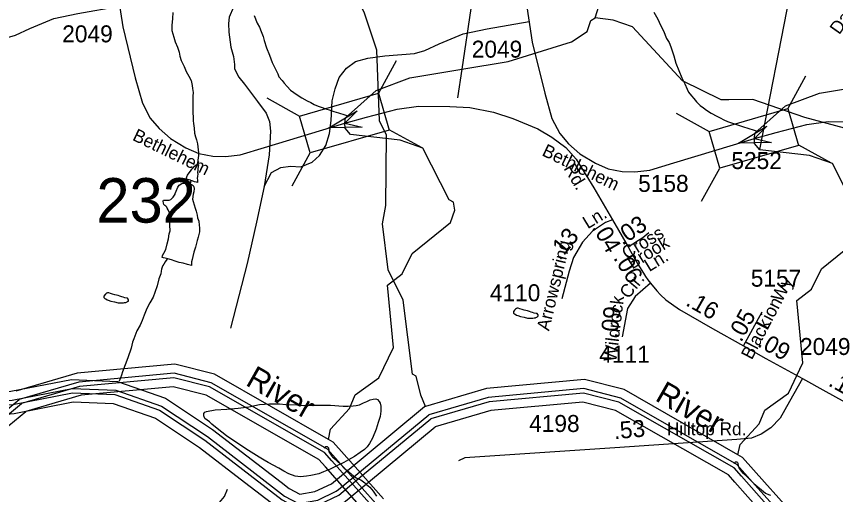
# Model space of a CAD drawing. Extents: x 2169602 to 2449496, y 721995 to 810662.
# Drawn here: x 2392905 to 2398938, y 783443 to 786964 of the extents above; entities that cross this region are included whole.
import ezdxf

# ---------------------------------------------------------------- set-up
doc = ezdxf.new("R2010")
doc.units = 0
doc.layers.add('Default', color=7, linetype='Continuous')

msp = doc.modelspace()

# ---------------------------------------------------------------- linework, layer by layer
at = {"layer": 'Default'}
for p, q in [((2398655.5, 787407.4), (2398378.4, 785983.7)), ((2396252.3, 787020.7), (2396185.1, 786574.2)), ((2395570.9, 786396.8), (2395703.9, 786638.6)), ((2396185.1, 786574.2), (2396153.4, 786363.5)), ((2398586.7, 786284), (2398719.8, 786525.8)), ((2394748.2, 786362.8), (2394990, 786229.7)), ((2397764, 786250), (2398005.8, 786116.9)), ((2395647.7, 786131.8), (2395889.5, 785998.7)), ((2398663.6, 786019), (2398905.3, 785885.9)), ((2394935.6, 785716.8), (2395068.6, 785958.6)), ((2397951.4, 785604), (2398084.5, 785845.7)), ((2394190.1, 785754.5), (2394185, 785730.5)), ((2398259.1, 784538.7), (2398396.3, 784787.5)), ((2392261.2, 783592.8), (2392926.2, 784143.8)), ((2392439, 783697.5), (2392941.9, 784114.2)), ((2395239.6, 783534.1), (2395910.6, 784090.2)), ((2395917.7, 784092.3), (2395910.6, 784090.2)), ((2392480.8, 783646.9), (2392973.2, 784055)), ((2395277.1, 783480), (2395942, 784031)), ((2395454.8, 783584.6), (2395957.7, 784001.4)), ((2395496.7, 783534.1), (2395989.1, 783942.2)), ((2395237.5, 783829.4), (2395202.5, 783849.3)), ((2395399.4, 783646.9), (2395237.5, 783829.4)), ((2395229.1, 783690.5), (2395174.6, 783751.9)), ((2395350.3, 783603.4), (2395195.6, 783777.7)), ((2398253.3, 783716.5), (2398218.3, 783736.5)), ((2395180.1, 783646.9), (2395132.7, 783700.3)), ((2398366.1, 783490.5), (2398211.4, 783664.9)), ((2398415.2, 783534.1), (2398253.3, 783716.5)), ((2398245, 783577.7), (2398190.4, 783639.1)), ((2398195.9, 783534.1), (2398148.5, 783587.5))]:
    msp.add_line(p, q, dxfattribs=at)
for points in [[(2393284.4, 790215.9), (2393241.2, 790064.1), (2393220.3, 789944.7), (2393222.4, 789825.3), (2393237, 789729), (2393328.1, 789188.7), (2393390.9, 788824.3), (2393542.6, 787854.6), (2393605.4, 787427.4), (2393688, 786887.1), (2393780.1, 786510.1), (2393832.4, 786323.7), (2393891, 786214.8), (2393955.9, 786137.3), (2394038.6, 786064), (2394153.7, 785994.9), (2394247.9, 785953), (2394350.4, 785934.2), (2394444.6, 785932.1), (2394553.4, 785944.7), (2394731.3, 785997), (2395323.7, 786176.2)], [(2396300.2, 790103.1), (2396257.1, 789951.2), (2396236.1, 789831.9), (2396238.2, 789712.5), (2396252.9, 789616.2), (2396343.9, 789075.8), (2396406.7, 788711.4), (2396558.4, 787741.8), (2396621.2, 787314.6), (2396703.9, 786774.2), (2396796, 786397.3), (2396848.3, 786210.9), (2396906.9, 786102), (2396971.7, 786024.5), (2397054.4, 785951.2), (2397169.5, 785882.1), (2397263.7, 785840.2), (2397366.2, 785821.4), (2397460.4, 785819.3), (2397569.2, 785831.8), (2397747.1, 785884.2), (2398339.5, 786063.4)], [(2397167.1, 786952.2), (2397601, 788344.1), (2397574.1, 788735), (2397516.6, 788858.8), (2397500.5, 788921.9), (2397502.7, 788994.5), (2397509.3, 789062.7), (2397530.1, 789119.7)], [(2395917.7, 784092.3), (2395882.8, 784175), (2395849, 784313.5), (2395822.9, 784330.4), (2395753.8, 784873), (2395643.9, 785098.3), (2395600.8, 785437.2), (2395624.8, 785571.1), (2395630, 786089.4), (2395579.9, 786195.4), (2395559.8, 786714.1), (2395466.9, 786994.8), (2395299, 787293.5), (2395230.9, 787494.9), (2395228.9, 787783.7), (2395269.9, 788025.6), (2395270.1, 788026.2)], [(2391714.8, 785825), (2391768, 785926.4), (2391835.4, 785964.4), (2391907.1, 785972.8), (2391982.9, 785968.6), (2392067.2, 786002.3), (2392122, 786052.9), (2392168.4, 786124.6), (2392193.7, 786213.2), (2392206.3, 786310.2), (2392214.7, 786453.6), (2392235.8, 786542.1), (2392265.3, 786626.5), (2392320.1, 786693.9), (2392387.5, 786744.5), (2392476, 786769.9), (2392602.5, 786786.7), (2392821.6, 786803.6), (2392897.5, 786824.7), (2393002.8, 786875.3), (2393179.8, 786947), (2393356.8, 786984.9), (2393664.8, 787038.7)], [(2394057.4, 786991.4), (2394055.6, 786947.5), (2394049.8, 786897.2), (2394050.4, 786859.4), (2394064.4, 786811.5), (2394074.6, 786775.5), (2394092.5, 786737.8), (2394102.7, 786699.8), (2394109.1, 786671.7), (2394119.1, 786637.7), (2394141.3, 786593.8), (2394155.6, 786558), (2394175.9, 786524), (2394191.9, 786490.4), (2394200.5, 786454.2), (2394202.4, 786432.4), (2394206.5, 786404.2), (2394204.4, 786376.5), (2394205.1, 786346.4), (2394203.2, 786320.4), (2394203.2, 786282.2), (2394205.3, 786248.2), (2394205.9, 786226.2), (2394207.7, 786194.3), (2394207.9, 786174.5), (2394214.1, 786140.6), (2394216.3, 786102.6), (2394224.3, 786076.6), (2394230.3, 786054.6), (2394238.5, 786024.6), (2394240.9, 786002.7), (2394247.1, 785958.8), (2394245, 785938.8), (2394243.2, 785922.9), (2394241.6, 785904.9), (2394237.5, 785882.8), (2394235.2, 785874.6)], [(2394503.2, 787032.4), (2394471.7, 786958.3), (2394465.9, 786910.2), (2394470.3, 786848.3), (2394485, 786736.5), (2394503.2, 786668.5), (2394511.6, 786610.5), (2394511.7, 786576.7), (2394542.1, 786516.9), (2394584.4, 786465.1), (2394681, 786337.7), (2394745.4, 786252), (2394769.8, 786190.3), (2394776.3, 786118.2), (2394765.3, 785944.3), (2394730.6, 785712.2), (2394672, 785448), (2394603.8, 785143.7), (2394480.5, 784669.1)], [(2397600.1, 786993.4), (2397628.4, 786943.4), (2397648.7, 786897.7), (2397671.1, 786857.8), (2397693.2, 786801.7), (2397711.2, 786770.2), (2397723.8, 786739.9), (2397737.7, 786702.1), (2397745.9, 786672.1), (2397761.9, 786620.1), (2397784.4, 786564.4), (2397805, 786510.6), (2397826.9, 786466.7), (2397845.3, 786427), (2397853.5, 786406.7), (2397877.3, 786379.2), (2397893.5, 786359.3), (2397913.8, 786335.1), (2397939.7, 786307.3), (2397964.1, 786289.4), (2397988.1, 786273.6), (2398021.9, 786251.9), (2398062.5, 786229.9), (2398088.1, 786216.3), (2398114.4, 786202.6), (2398142.7, 786190.6), (2398172.4, 786180.8), (2398200.5, 786170.9), (2398230.4, 786159.1), (2398258.5, 786151.2), (2398292.6, 786141.5), (2398338.7, 786125.7), (2398360.8, 786117.9)], [(2394655.2, 786970.6), (2394677.4, 786914.5), (2394695.4, 786883), (2394707.9, 786852.7), (2394721.9, 786814.9), (2394730.1, 786784.9), (2394746.1, 786733), (2394768.6, 786677.2), (2394789.1, 786623.4), (2394811.1, 786579.5), (2394829.5, 786539.9), (2394837.7, 786519.6), (2394861.5, 786492), (2394877.7, 786472.1), (2394898, 786447.9), (2394923.8, 786420.1), (2394948.2, 786402.3), (2394972.2, 786386.4), (2395006.1, 786364.7), (2395046.7, 786342.8), (2395072.3, 786329.1), (2395098.5, 786315.4), (2395126.8, 786303.4), (2395156.6, 786293.6), (2395184.7, 786283.7), (2395214.6, 786271.9), (2395242.7, 786264), (2395276.7, 786254.4), (2395322.9, 786238.5), (2395345, 786230.7)], [(2394730.6, 785712.2), (2394783.8, 785813.6), (2394851.3, 785851.6), (2394922.9, 785860), (2394998.8, 785855.8), (2395083.1, 785889.5), (2395137.8, 785940.1), (2395184.2, 786011.8), (2395209.5, 786100.4), (2395222.1, 786197.4), (2395230.6, 786340.7), (2395251.6, 786429.3), (2395281.1, 786513.6), (2395335.9, 786581.1), (2395403.3, 786631.7), (2395491.8, 786657), (2395618.3, 786673.9), (2395837.4, 786690.8), (2395913.3, 786711.8), (2396018.6, 786762.4), (2396195.6, 786834.1), (2396372.6, 786872.1), (2396680.7, 786925.9)], [(2396185.1, 786574.2), (2396526.9, 786630.7), (2396993, 786775.4), (2397109.1, 786851.7), (2397134.1, 786933.3), (2397167.1, 786952.2)], [(2398151.3, 786349.8), (2398095, 786349.3), (2397811, 786489.6), (2397442.1, 786887.5), (2397300, 786936.4), (2397167.1, 786952.2)], [(2395202.5, 783849.3), (2395218.1, 783924.9), (2395359, 784076.2), (2395400, 784177), (2395574.1, 784301.4), (2395681.1, 784525.6), (2395637, 784985.7), (2395745.1, 785068.8), (2395819.1, 785218.2), (2396101, 785445.3), (2396134.1, 785536.5), (2396125, 785595.7), (2396091, 785612.8), (2395898, 785994), (2395730.9, 786053.2), (2395364.8, 786094.1), (2395325.2, 786139.6), (2395323.7, 786176.2), (2395327.4, 786215.9), (2395554, 786417.7), (2395803.1, 786511), (2396185.1, 786574.2)], [(2398218.3, 783736.5), (2398233.9, 783812.1), (2398374.8, 783963.4), (2398415.8, 784064.2), (2398589.9, 784188.6), (2398696.9, 784412.8), (2398652.8, 784872.9), (2398760.9, 784956), (2398834.9, 785105.4), (2399116.9, 785332.5), (2399149.9, 785423.7), (2399140.9, 785482.9), (2399106.8, 785500), (2398913.9, 785881.2), (2398746.8, 785940.4), (2398380.6, 785981.3), (2398341, 786026.7), (2398339.5, 786063.4), (2398343.2, 786103), (2398569.8, 786304.9), (2398818.9, 786398.2), (2399201, 786461.3)], [(2401752.1, 785593.9), (2401531, 785642.7), (2401063.9, 785816.3), (2400497, 785896.8), (2400137.9, 786018.9), (2399597, 785980.8), (2398712, 786218.6), (2398327.9, 786351.2), (2398151.3, 786349.8)], [(2395323.7, 786176.2), (2395483.6, 786221.1), (2395709.7, 786279.7), (2395866.6, 786302.8), (2396096.8, 786300.7), (2396245.4, 786292.3), (2396419.1, 786258.8), (2396561.4, 786210.6), (2396744.5, 786135.2), (2396847.1, 786074.5), (2396951.7, 785997), (2397027.1, 785911.2), (2397156.8, 785701.7), (2397293.9, 785465.1)], [(2398339.5, 786063.4), (2398499.5, 786108.3), (2398725.5, 786166.9), (2398882.4, 786190), (2399112.6, 786187.9), (2399261.2, 786179.5), (2399434.9, 786146), (2399577.2, 786097.8), (2399760.4, 786022.4), (2399862.9, 785961.7), (2399967.5, 785884.2), (2400042.9, 785798.3), (2400172.6, 785588.9), (2400309.7, 785352.3)], [(2394190.1, 785754.5), (2394186.2, 785758.3), (2394168.1, 785762.3), (2394154.4, 785766.4), (2394159.9, 785782.1), (2394165.7, 785794.2), (2394178.2, 785812.2), (2394186, 785824.4), (2394197.9, 785838.5), (2394207.9, 785850.3), (2394217.6, 785860.6), (2394225.8, 785868.7), (2394235.2, 785874.6)], [(2394235.2, 785874.6), (2394239.5, 785874.8), (2394245.7, 785870.6), (2394243.6, 785858.7), (2394241.6, 785840.8), (2394241.6, 785830.6), (2394239.7, 785814.7), (2394239.9, 785802.9), (2394238.1, 785786.5), (2394236.2, 785770.6), (2394238.1, 785759), (2394238.3, 785744.7), (2394238.1, 785740.7), (2394231.9, 785742.8), (2394216.1, 785746.5), (2394200.1, 785752.6), (2394190.1, 785754.5)], [(2394019.3, 785177.5), (2394001.6, 785183.4), (2393989.1, 785185.3), (2393983.4, 785189.4), (2393979.1, 785189.3), (2393981.6, 785203.5), (2393991.4, 785219.5), (2394004.9, 785247.4), (2394015.2, 785287.7), (2394024.4, 785325.6), (2394030.4, 785361.6), (2394036.1, 785385.5), (2394038.3, 785393.7), (2394034.2, 785415.8), (2394034.2, 785435.7), (2394038.1, 785461.8), (2394041.6, 785475.5), (2394037.7, 785489.5), (2394033.6, 785511.6), (2394029.7, 785521.5), (2394023.4, 785539.5), (2394015.4, 785551.7), (2394011.5, 785559.6), (2394005.3, 785565.4), (2393997.3, 785571.4), (2393991, 785579.3), (2393987.1, 785589.2), (2393986.9, 785603.4), (2393989.1, 785609.2), (2393995.1, 785611.5), (2394003.1, 785611.5), (2394021.1, 785609.6), (2394029.1, 785609.6), (2394042.9, 785615.7), (2394050.7, 785623.8), (2394058.6, 785633.6), (2394073, 785653.7), (2394075.1, 785659.9), (2394080.6, 785675.7), (2394094.5, 785706), (2394104.6, 785720), (2394122.2, 785732.3), (2394140.5, 785734.4), (2394158.3, 785734.1), (2394166.5, 785732.5), (2394185, 785730.5)], [(2394185, 785730.5), (2394200.1, 785722.5), (2394206.3, 785718.7), (2394212.2, 785708.5), (2394214.5, 785696.8), (2394210.6, 785672.7), (2394206.7, 785654.6), (2394202.8, 785618.7), (2394207.1, 785600.6), (2394221.5, 785552.5), (2394229.5, 785528.6), (2394235.4, 785501), (2394239.7, 785480.9), (2394247.7, 785454.9), (2394250.4, 785426.9), (2394254.3, 785406.8), (2394254.3, 785376.9), (2394242.6, 785336.8), (2394236.4, 785313), (2394222.9, 785264.7), (2394211, 785226.8), (2394203.4, 785196.7), (2394199.5, 785172.6), (2394195.6, 785156.5), (2394195.4, 785150.9), (2394195.4, 785130.6), (2394165.9, 785136.7), (2394131.9, 785146.3), (2394103.6, 785152.2), (2394073.6, 785162), (2394047.8, 785170), (2394019.3, 785177.5)], [(2397293.9, 785465.1), (2397243.7, 785446.2), (2397147.4, 785383.4), (2397074.1, 785301.7), (2397007.2, 785188.6), (2396975.8, 785088.1), (2396921.4, 784885)], [(2397293.9, 785465.1), (2397409.5, 785266)], [(2397409.5, 785266), (2397486.6, 785314.9), (2397517.8, 785335.7), (2397561.8, 785373.4)], [(2397409.5, 785266), (2397426.2, 785235.9), (2397482.4, 785139.3), (2397522.9, 785073.2), (2397538.7, 785047.3), (2397554.9, 785023.9), (2397574.8, 784999.4)], [(2394019.3, 785177.5), (2394013.9, 785173.5), (2393999.4, 785155.4), (2393991.6, 785139.5), (2393983.6, 785129.4), (2393977.9, 785117.3), (2393973.8, 785101.3), (2393971.9, 785087.3), (2393968.2, 785067.6), (2393954.5, 785031.5), (2393940.7, 784979.3), (2393925.2, 784931.4), (2393913.1, 784897.1), (2393887.4, 784855.2), (2393865.9, 784813), (2393845.6, 784762.9), (2393830.4, 784724.6), (2393816.7, 784690.6), (2393792.5, 784648.4), (2393768.9, 784588.3), (2393760.7, 784564.4), (2393750.9, 784520.5), (2393725.6, 784450.4), (2393686.1, 784346.1), (2393678.3, 784322.1), (2393670.3, 784302.2), (2393660.6, 784277.7)], [(2397574.8, 784999.4), (2397461.3, 784901.7), (2397404.8, 784811.7), (2397367.1, 784604.3)], [(2397574.8, 784999.4), (2397620.3, 784942.4), (2397647.8, 784914.2), (2397688.7, 784877.5), (2397788.5, 784805.3), (2398032.3, 784666.4), (2398259.1, 784538.7)], [(2393653.3, 784907.4), (2393628.7, 784913.6), (2393612.7, 784917.2), (2393596.7, 784923.3), (2393584.6, 784927.1), (2393581, 784927.3), (2393576.7, 784927.1), (2393570.9, 784925.2), (2393564.6, 784921.2), (2393560.9, 784916.9), (2393557, 784913.1), (2393551.2, 784907), (2393548.8, 784902.9), (2393549, 784898.9), (2393548.8, 784894.8), (2393551, 784890.8), (2393556.8, 784887.1), (2393562.9, 784883), (2393573, 784877), (2393581.4, 784873.3), (2393601.1, 784867.5), (2393627.3, 784861.5), (2393653.1, 784855.5), (2393675.3, 784853.8), (2393683.5, 784853.8), (2393693.3, 784853.9), (2393701.3, 784856), (2393711.4, 784858.1), (2393715.1, 784860), (2393721.4, 784861.9), (2393725.5, 784866.1), (2393729.2, 784868), (2393731.1, 784872.1), (2393731.3, 784877.8), (2393729, 784882.2), (2393723.1, 784888), (2393717.1, 784888), (2393703, 784891.8), (2393690.9, 784895.6), (2393681, 784897.5), (2393667.1, 784903.7), (2393653.3, 784907.4)], [(2396669.2, 784794.6), (2396644.6, 784800.8), (2396628.6, 784804.3), (2396612.6, 784810.5), (2396600.5, 784814.3), (2396596.8, 784814.4), (2396592.5, 784814.3), (2396586.7, 784812.3), (2396580.4, 784808.4), (2396576.7, 784804.1), (2396572.8, 784800.2), (2396567.1, 784794.2), (2396564.6, 784790.1), (2396564.8, 784786), (2396564.6, 784782), (2396566.8, 784778), (2396572.6, 784774.3), (2396578.7, 784770.2), (2396588.8, 784764.2), (2396597.2, 784760.5), (2396616.9, 784754.6), (2396643.1, 784748.6), (2396669, 784742.7), (2396691.1, 784741), (2396699.3, 784740.9), (2396709.2, 784741.1), (2396717.2, 784743.1), (2396727.2, 784745.2), (2396730.9, 784747.1), (2396737.2, 784749), (2396741.3, 784753.2), (2396745, 784755.1), (2396746.9, 784759.3), (2396747.1, 784765), (2396744.8, 784769.3), (2396738.9, 784775.1), (2396732.9, 784775.2), (2396718.8, 784779), (2396706.7, 784782.8), (2396696.9, 784784.7), (2396682.9, 784790.9), (2396669.2, 784794.6)], [(2398259.1, 784538.7), (2398425, 784445.2), (2398692.9, 784296.5)], [(2395202.5, 783849.3), (2394364.1, 784328.1), (2394072.6, 784402.1), (2393351.8, 784335.6), (2392901.9, 784205.1)], [(2395195.6, 783777.7), (2394339.3, 784266.7), (2394067.4, 784335.7), (2393364, 784270.8), (2392926.2, 784143.8)], [(2391714.9, 784024.7), (2392237.8, 784150), (2392864.6, 784203), (2393310.7, 784290.1), (2393648.3, 784276.1), (2394003.5, 784153.7), (2394349.7, 783923), (2394853.9, 783534.1)], [(2395174.6, 783751.9), (2394326.9, 784236), (2394064.8, 784302.5), (2393370.2, 784238.5), (2392941.9, 784114.2)], [(2398218.3, 783736.5), (2397379.9, 784215.3), (2397088.5, 784289.2), (2396367.6, 784222.8), (2395917.7, 784092.3)], [(2398692.9, 784296.5), (2398598.7, 784128.9), (2398529.7, 784005.4), (2398460.6, 783934.2), (2398389.5, 783888.1), (2398318.3, 783858.8), (2398209.5, 783848.3), (2397312.7, 783787.6), (2396207.7, 783712.2), (2396159.6, 783691.2)], [(2398692.9, 784296.5), (2398866.6, 784202.2), (2399107.3, 784068.2), (2399244.4, 783992.8)], [(2391724.1, 783959.4), (2392248.3, 784085), (2392873.6, 784137.9), (2393315.7, 784224.2), (2393636, 784211), (2393974.1, 784094.5), (2394311.4, 783869.6), (2394813.8, 783482.1)], [(2395132.7, 783700.3), (2394302.1, 784174.6), (2394059.6, 784236.1), (2393382.4, 784173.7), (2392973.2, 784055)], [(2398211.4, 783664.9), (2397355.1, 784153.8), (2397083.2, 784222.9), (2396379.8, 784158), (2395942, 784031)], [(2391728.7, 783926.8), (2392253.5, 784052.5), (2392878.2, 784105.4), (2393318.2, 784191.3), (2393629.9, 784178.4), (2393959.4, 784064.8), (2394292.3, 783843), (2394625.4, 783586.1)], [(2395584.6, 784117), (2395589.2, 784092.7), (2395589.6, 784057), (2395583.4, 784016.9), (2395570.1, 783972.7), (2395553.9, 783924.9), (2395526.4, 783858.4), (2395504.7, 783818.3), (2395488.9, 783794.4), (2395469, 783774.3), (2395436.8, 783752.3), (2395395.2, 783723.8), (2395351.3, 783697.5), (2395315.4, 783679.4), (2395273.4, 783659.4), (2395216, 783630.8), (2395165.9, 783610.8), (2395132.1, 783596.4), (2395073.9, 783584.1), (2395040.2, 783577.9), (2394996.1, 783573.6), (2394958, 783577.3), (2394912.1, 783595.2), (2394873.7, 783615.2), (2394837.8, 783636.9), (2394759.3, 783678.4), (2394729.6, 783696.2), (2394693.3, 783717.9), (2394595.3, 783779.4), (2394452.6, 783874.4), (2394384.1, 783928.2), (2394344.3, 783961.8), (2394326, 783977.9), (2394293.8, 784003.5), (2394285.8, 784021.8), (2394285.6, 784031.5), (2394285.8, 784039.6), (2394291.6, 784049.7), (2394303.7, 784055.6), (2394369.7, 784065.9), (2394455.6, 784072.3), (2394537.7, 784079), (2394617.4, 784089.2), (2394695.5, 784105.8), (2394769.2, 784112.1), (2394843.4, 784110.6), (2394888.9, 784107), (2394971.3, 784103.4), (2395021.2, 784099.5), (2395081.2, 784100.2), (2395143.2, 784102.2), (2395219, 784100.9), (2395311.3, 784093.4), (2395347, 784093.6), (2395385.1, 784095.6), (2395407.3, 784097.9), (2395431.3, 784104), (2395460.8, 784118.2), (2395484.6, 784128.4), (2395510.8, 784140.3), (2395532.8, 784144.6), (2395552.7, 784146.5), (2395563.1, 784142.9), (2395576.9, 784128.7), (2395584.6, 784117)], [(2398190.4, 783639.1), (2397342.7, 784123.1), (2397080.6, 784189.7), (2396386, 784125.6), (2395957.7, 784001.4)], [(2391737.9, 783861.5), (2392264, 783987.6), (2392887.3, 784040.3), (2393323.2, 784125.4), (2393617.6, 784113.2), (2393930.1, 784005.5), (2394254, 783789.6), (2394585.3, 783534.1)], [(2398148.5, 783587.5), (2397317.9, 784061.7), (2397075.4, 784123.3), (2396398.2, 784060.9), (2395989.1, 783942.2)], [(2395172.6, 783784.5), (2395176.7, 783788.7), (2395184.9, 783796.4), (2395190.8, 783796.7), (2395194.5, 783796.6), (2395198.6, 783792.7), (2395202.7, 783786.8), (2395204.6, 783764.6), (2395207, 783758.6), (2395208.9, 783754.6), (2395213, 783748.7), (2395229, 783724.9), (2395233.1, 783721), (2395253, 783703), (2395267.3, 783689), (2395291.3, 783667.1), (2395319.4, 783637.3), (2395349.9, 783611.6), (2395375.6, 783589.9), (2395406.1, 783565.8), (2395428.3, 783556), (2395442, 783552.3), (2395469.9, 783530.2), (2395484, 783516.3), (2395508.4, 783496.4), (2395532.4, 783466.8), (2395556.6, 783430.7)], [(2395523.8, 783358.5), (2395229.1, 783690.5)], [(2398188.4, 783671.6), (2398192.5, 783675.9), (2398200.7, 783683.6), (2398206.6, 783683.9), (2398210.3, 783683.7), (2398214.4, 783679.9), (2398218.5, 783674), (2398220.4, 783651.8), (2398222.8, 783645.8), (2398224.7, 783641.8), (2398228.8, 783635.9), (2398244.8, 783612), (2398248.9, 783608.1), (2398268.8, 783590.1), (2398283.1, 783576.2), (2398307.1, 783554.3), (2398335.2, 783524.5), (2398365.8, 783498.8), (2398391.4, 783477), (2398422, 783453), (2398444.1, 783443.2), (2398457.8, 783439.4)], [(2395467.2, 783323.4), (2395180.1, 783646.9)], [(2395552.1, 783376), (2395350.3, 783603.4)], [(2395608.7, 783411.1), (2395399.4, 783646.9)], [(2394625.4, 783586.1), (2394860.9, 783404.4), (2394976.2, 783343.1), (2395133.8, 783370.9), (2395278.7, 783438.7), (2395454.8, 783584.6)], [(2398539.6, 783245.6), (2398245, 783577.7)], [(2394096.1, 783280.5), (2394149.2, 783329.9), (2394225, 783356.1), (2394325.1, 783367.8), (2394401.7, 783385.5), (2394437.7, 783428.6), (2394460.5, 783481.8)], [(2394585.3, 783534.1), (2394825.2, 783349.1), (2394965.4, 783274.5), (2395153.8, 783307.8), (2395314.2, 783382.9), (2395496.7, 783534.1)], [(2394813.8, 783482.1), (2394878.8, 783432.1), (2394981.6, 783377.4), (2395123.8, 783402.4), (2395261, 783466.7), (2395277.1, 783480)], [(2394853.9, 783534.1), (2394914.5, 783487.4), (2394992.5, 783445.9), (2395103.9, 783465.6), (2395225.6, 783522.5), (2395239.6, 783534.1)], [(2398483, 783210.6), (2398195.9, 783534.1)], [(2398568, 783263.2), (2398366.1, 783490.5)], [(2398624.6, 783298.3), (2398415.2, 783534.1)]]:
    msp.add_lwpolyline(points, dxfattribs=at)
for points in [[(2394990, 786229.7), (2395570.5, 786398.1), (2395649.2, 786126.9), (2395068.6, 785958.6)], [(2395450.3, 786146.9), (2395206.5, 786142.6), (2395415.5, 786268.3), (2395323.7, 786176.2)], [(2398005.8, 786116.9), (2398586.3, 786285.3), (2398665, 786014.1), (2398084.5, 785845.7)], [(2398466.2, 786034.1), (2398222.4, 786029.8), (2398431.3, 786155.4), (2398339.5, 786063.4)]]:
    msp.add_lwpolyline(points, close=True, dxfattribs=at)

# ---------------------------------------------------------------- texts
for s, height, rotation, p in [('Davis', 95, 54.59131, (2398964.6, 786823.8)), ('Bethlehem', 95, 334.09597, (2393753, 786055.5)), ('Bethlehem', 95, 334.09597, (2396768.8, 785942.6)), ('Rd.', 95, 300.73283, (2396932.3, 785845.2)), ('Ln.', 95, 31.44426, (2397112.6, 785395.5)), ('.03', 125, 33.79919, (2397367.7, 785273.1)), ('.04', 125, 300.13822, (2397140.6, 785410.2)), ('.13', 125, 50.59532, (2396906.8, 785161.8)), ('Cross', 95, 31.44426, (2397400, 785170.7)), ('Arrowspring', 95, 76.47523, (2396827.4, 784643.4)), ('Brook', 95, 31.44426, (2397439.9, 785099)), ('.06', 125, 301.50252, (2397298.1, 785184.5)), ('Ln.', 95, 31.44426, (2397565.6, 785080.4)), ('Cir.', 95, 50.32021, (2397410.9, 784878.3)), ('Wy', 95, 62.27449, (2398541.1, 784853)), ('Wildrock', 95, 83.21976, (2397322.8, 784417)), ('.16', 125, 330.33576, (2397827.2, 784839.9)), ('Lion', 95, 62.27449, (2398436.5, 784651.2)), ('.09', 125, 83.21976, (2397329.5, 784589.8)), ('.05', 125, 61.11339, (2398242, 784558.8)), ('Black', 95, 62.27449, (2398320.6, 784429.9)), ('.09', 125, 330.60528, (2398355.5, 784538)), ('River', 167.32, 330.27368, (2394585, 784252.6)), ('River', 167.32, 330.27368, (2397600.9, 784139.8)), ('.12', 125, 331.16488, (2398877.6, 784247.8)), ('.53', 125, 5.09503, (2397308.4, 783850))]:
    msp.add_text(s, height=height, rotation=rotation, dxfattribs=at).set_placement(p)
for s, height, p in [('2049', 125, (2393242.3, 786772.5)), ('2049', 125, (2396258.1, 786659.7)), ('5252', 125, (2398170.4, 785839.5)), ('232', 328.08, (2393494.1, 785444.9)), ('5158', 125, (2397483.9, 785671.4)), ('5157', 125, (2398313.2, 784973.5)), ('4110', 125, (2396391.6, 784866.1)), ('2049', 125, (2398675.8, 784470.5)), ('4111', 125, (2397197.6, 784413.3)), ('4198', 125, (2396680.9, 783903.6)), ('Hilltop Rd.', 95, (2397695.1, 783879.7))]:
    msp.add_text(s, height=height, dxfattribs=at).set_placement(p)

doc.saveas('drawing.dxf')
